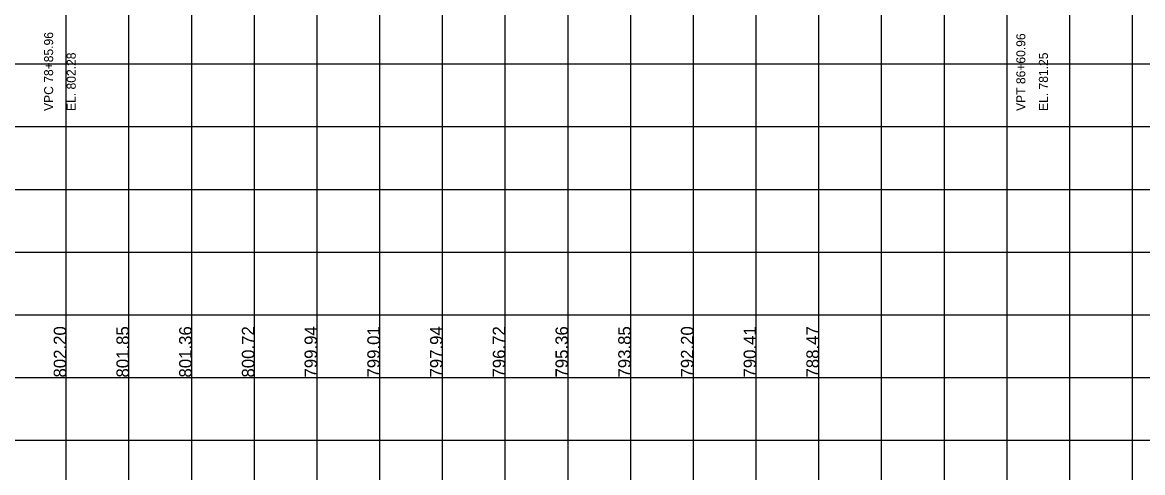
# Model space of a CAD drawing. Extents: x -7164 to 2214450, y -19642 to 253469.
# Drawn here: x 1865 to 2758, y -2126 to -1767 of the extents above; entities that cross this region are included whole.
import ezdxf

# ---------------------------------------------------------------- set-up
doc = ezdxf.new("R2010")
doc.units = 0
doc.layers.add('DESIGN - PROFILE - Proposed Text', color=7, linetype='Continuous')
doc.layers.add('DESIGN - SHEET - Light Grid', color=7, linetype='Continuous')

msp = doc.modelspace()

# ---------------------------------------------------------------- linework, layer by layer
at = {"layer": 'DESIGN - SHEET - Light Grid'}
for p, q in [((1900, -3000), (1900, -1000)), ((1900, -3000), (1900, -1000)), ((1950, -3000), (1950, -1000)), ((1950, -3000), (1950, -1000)), ((2000, -3000), (2000, -1000)), ((2000, -3000), (2000, -1000)), ((2050, -3000), (2050, -1000)), ((2050, -3000), (2050, -1000)), ((2100, -3000), (2100, -1000)), ((2100, -3000), (2100, -1000)), ((2150, -3000), (2150, -1000)), ((2150, -3000), (2150, -1000)), ((2200, -3000), (2200, -1000)), ((2200, -3000), (2200, -1000)), ((2250, -3000), (2250, -1000)), ((2250, -3000), (2250, -1000)), ((2300, -3000), (2300, -1000)), ((2300, -3000), (2300, -1000)), ((2350, -3000), (2350, -1000)), ((2350, -3000), (2350, -1000)), ((2400, -3000), (2400, -1000)), ((2400, -3000), (2400, -1000)), ((2450, -3000), (2450, -1000)), ((2450, -3000), (2450, -1000)), ((2500, -3000), (2500, -1000)), ((2500, -3000), (2500, -1000)), ((2550, -3000), (2550, -1000)), ((2550, -3000), (2550, -1000)), ((2600, -3000), (2600, -1000)), ((2600, -3000), (2600, -1000)), ((2650, -3000), (2650, -1000)), ((2650, -3000), (2650, -1000)), ((2700, -3000), (2700, -1000)), ((2700, -3000), (2700, -1000)), ((2750, -3000), (2750, -1000)), ((2750, -3000), (2750, -1000)), ((0, -1800), (12400, -1800)), ((0, -1800), (12400, -1800)), ((0, -1850), (12400, -1850)), ((0, -1850), (12400, -1850)), ((0, -1900), (12400, -1900)), ((0, -1900), (12400, -1900)), ((0, -1950), (12400, -1950)), ((0, -1950), (12400, -1950)), ((0, -2000), (12400, -2000)), ((0, -2000), (12400, -2000)), ((0, -2050), (12400, -2050)), ((0, -2050), (12400, -2050)), ((0, -2100), (12400, -2100)), ((0, -2100), (12400, -2100))]:
    msp.add_line(p, q, dxfattribs=at)

# ---------------------------------------------------------------- texts
at = {"layer": 'DESIGN - PROFILE - Proposed Text'}
for s, height, p in [('VPC 78+85.96 ', 7.2, (1889.56, -1837.48)), ('VPC 78+85.96 ', 7.2, (1889.56, -1837.48)), ('VPT 86+60.96 ', 7.2, (2664.56, -1837.48)), ('VPT 86+60.96 ', 7.2, (2664.56, -1837.48)), ('EL. 802.28', 7.2, (1907.56, -1837.48)), ('EL. 802.28', 7.2, (1907.56, -1837.48)), ('EL. 781.25', 7.2, (2682.56, -1837.48)), ('EL. 781.25', 7.2, (2682.56, -1837.48)), ('802.20', 10, (1900, -2050)), ('802.20', 10, (1900, -2050)), ('801.85', 10, (1950, -2050)), ('801.85', 10, (1950, -2050)), ('801.36', 10, (2000, -2050)), ('801.36', 10, (2000, -2050)), ('800.72', 10, (2050, -2050)), ('800.72', 10, (2050, -2050)), ('799.94', 10, (2100, -2050)), ('799.94', 10, (2100, -2050)), ('799.01', 10, (2150, -2050)), ('799.01', 10, (2150, -2050)), ('797.94', 10, (2200, -2050)), ('797.94', 10, (2200, -2050)), ('796.72', 10, (2250, -2050)), ('796.72', 10, (2250, -2050)), ('795.36', 10, (2300, -2050)), ('795.36', 10, (2300, -2050)), ('793.85', 10, (2350, -2050)), ('793.85', 10, (2350, -2050)), ('792.20', 10, (2400, -2050)), ('792.20', 10, (2400, -2050)), ('790.41', 10, (2450, -2050)), ('790.41', 10, (2450, -2050)), ('788.47', 10, (2500, -2050)), ('788.47', 10, (2500, -2050))]:
    msp.add_text(s, height=height, rotation=90, dxfattribs=at).set_placement(p)

doc.saveas('drawing.dxf')
